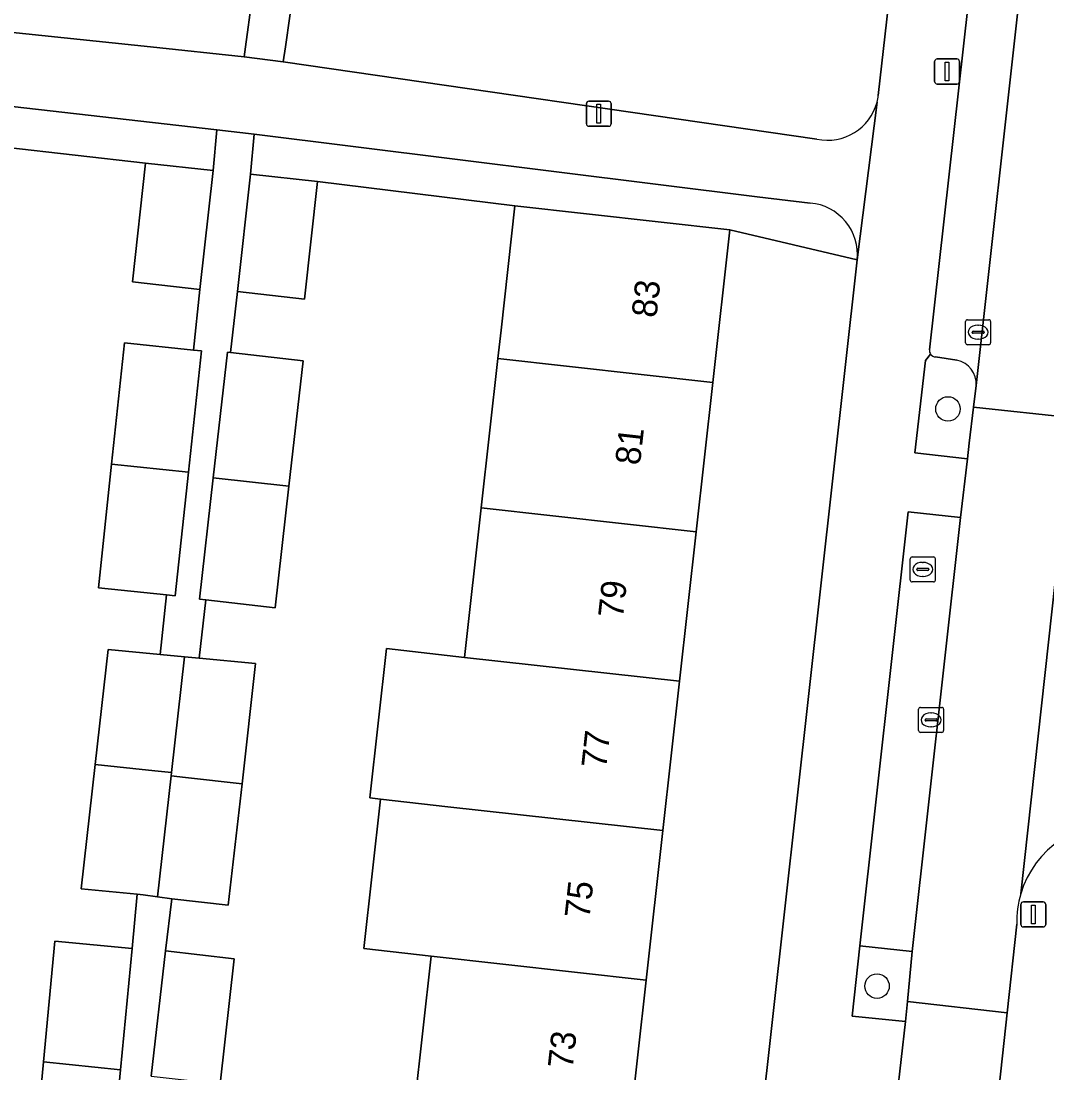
# Model space of a CAD drawing. Extents: x 161928 to 163071, y 386474 to 387428.
# Drawn here: x 162256.1 to 162297.05, y 386959.03 to 387001.03 of the extents above; entities that cross this region are included whole.
import ezdxf

# ---------------------------------------------------------------- set-up
doc = ezdxf.new("R2010")
doc.units = 0
for name, color, linetype in [('IMGEO_Berm_groen', 7, 'Continuous'), ('IMGEO_Boom', 7, 'Continuous'), ('IMGEO_Erf', 7, 'Continuous'), ('IMGEO_Groenvoorziening', 7, 'Continuous'), ('IMGEO_Haag', 7, 'Continuous'), ('IMGEO_Kolk', 7, 'Continuous'), ('IMGEO_Lichtmast', 7, 'Continuous'), ('IMGEO_Pand', 7, 'Continuous'), ('IMGEO_Pand_nummerreeks', 7, 'Continuous'), ('IMGEO_Parkeervlak_open', 7, 'Continuous'), ('IMGEO_Rijbaan_lokaal_open', 7, 'Continuous'), ('IMGEO_Rioolput', 7, 'Continuous'), ('IMGEO_Verkeerseiland_groen', 7, 'Continuous'), ('IMGEO_Voetpad_open', 7, 'Continuous')]:
    doc.layers.add(name, color=color, linetype=linetype)

msp = doc.modelspace()

# ---------------------------------------------------------------- linework, layer by layer
at = {"layer": 'IMGEO_Berm_groen'}
msp.add_lwpolyline([(162295.85, 386964.979), (162295.462, 386961.436), (162295.08, 386957.884), (162297.642, 386957.598), (162295.617, 386939.703), (162293.056, 386940.001), (162285.144, 386869.204), (162287.724, 386868.941), (162285.731, 386851.066), (162283.151, 386851.378), (162282.158, 386842.431)], dxfattribs=at)
for centre, radius, start, end in [((162299.735, 386965.088), 3.887, 82.8507, 163.6717), ((162299.707, 386965.093), 3.859, 163.6172, 181.6871)]:
    msp.add_arc(centre, radius, start, end, dxfattribs=at)
at = {"layer": 'IMGEO_Boom'}
for centre in [(162293.101, 386985.544), (162290.27, 386962.499)]:
    msp.add_circle(centre, 0.489, dxfattribs=at)
at = {"layer": 'IMGEO_Erf'}
for points in [[(162256.53, 386954.503), (162257.001, 386959.482), (162257.456, 386964.298), (162260.531, 386964.007), (162260.735, 386966.172), (162258.5, 386966.383), (162259.061, 386971.345), (162259.579, 386975.936), (162261.657, 386975.739), (162261.911, 386978.117), (162259.188, 386978.408), (162259.715, 386983.343), (162260.233, 386988.19), (162262.984, 386987.896), (162263.242, 386990.316), (162260.546, 386990.616), (162261.075, 386995.359), (162252.632, 386996.309)], [(162271.81, 386957.737), (162272.475, 386963.7), (162269.789, 386963.999), (162270.454, 386969.964), (162270.02, 386970.012), (162270.685, 386975.975), (162273.806, 386975.627), (162274.471, 386981.59), (162275.137, 386987.553), (162275.263, 386988.686), (162275.817, 386993.655), (162267.935, 386994.621), (162267.412, 386989.93), (162264.743, 386990.228), (162264.466, 386987.798), (162267.363, 386987.468), (162266.793, 386982.457), (162266.241, 386977.609), (162263.474, 386977.924), (162263.208, 386975.592), (162265.465, 386975.379), (162264.922, 386970.58), (162264.375, 386965.733), (162262.115, 386965.991), (162261.862, 386963.903), (162264.614, 386963.59), (162264.046, 386958.603)], [(162284.162, 386943.854), (162289.479, 386991.501), (162284.393, 386992.698), (162283.712, 386986.597), (162283.047, 386980.634), (162282.382, 386974.671), (162281.717, 386968.708), (162281.051, 386962.744), (162280.386, 386956.781)]]:
    msp.add_lwpolyline(points, dxfattribs=at)
at = {"layer": 'IMGEO_Groenvoorziening'}
for points in [[(162290.321, 386998.054), (162293.618, 387027.136)], [(162271.979, 387024.574), (162287.783, 387022.808), (162285.849, 387005.499), (162277.625, 387006.418), (162277.472, 387005.048), (162268.663, 387006.033), (162267.521, 387006.143), (162266.654, 387000), (162266.57, 386999.408), (162287.87, 386996.318)], [(162287.605, 386993.764), (162285.485, 386994.016), (162265.402, 386996.516), (162265.266, 386994.918), (162267.935, 386994.621), (162275.817, 386993.655), (162284.393, 386992.698), (162289.479, 386991.501)]]:
    msp.add_lwpolyline(points, dxfattribs=at)
for points in [[(162261.271, 387000), (162265.004, 386999.609), (162265.057, 387000), (162266.075, 387007.463), (162261.265, 387007.999), (162261.154, 387006.944), (162254.923, 387007.632), (162251.426, 387008.018), (162250.663, 387001.111)], [(162244.529, 386998.894), (162244.309, 386998.909), (162244.088, 386998.905), (162243.868, 386998.881), (162243.651, 386998.837), (162243.439, 386998.774), (162243.234, 386998.693), (162243.037, 386998.593), (162242.849, 386998.476), (162242.672, 386998.343), (162242.509, 386998.195), (162242.359, 386998.032), (162242.224, 386997.857), (162242.105, 386997.671), (162242.007, 386997.482), (162244.537, 386997.166), (162252.632, 386996.309), (162261.075, 386995.359), (162263.772, 386995.059), (162263.922, 386996.685)], [(162291.669, 386963.876), (162289.586, 386964.107), (162289.278, 386961.295), (162291.401, 386961.084), (162291.491, 386961.884)]]:
    msp.add_lwpolyline(points, close=True, dxfattribs=at)
for centre, radius, start, end in [((162288.298, 386998.312), 2.039, 257.8831, 345.3825), ((162288.207, 386998.332), 2.133, 345.471, 352.5099), ((162287.432, 386991.713), 2.058, 354.0769, 85.1797)]:
    msp.add_arc(centre, radius, start, end, dxfattribs=at)
at = {"layer": 'IMGEO_Haag'}
for points in [[(162244.529, 386998.894), (162244.309, 386998.909), (162244.088, 386998.905), (162243.868, 386998.881), (162243.651, 386998.837), (162243.439, 386998.774), (162243.234, 386998.693), (162243.037, 386998.593), (162242.849, 386998.476), (162242.672, 386998.343), (162242.509, 386998.195), (162242.359, 386998.032), (162242.224, 386997.857), (162242.105, 386997.671), (162242.007, 386997.482), (162244.537, 386997.166), (162252.632, 386996.309), (162261.075, 386995.359), (162263.772, 386995.059), (162263.922, 386996.685)], [(162291.669, 386963.876), (162289.586, 386964.107), (162289.278, 386961.295), (162291.401, 386961.084), (162291.491, 386961.884)]]:
    msp.add_lwpolyline(points, close=True, dxfattribs=at)
msp.add_lwpolyline([(162287.605, 386993.764), (162285.485, 386994.016), (162265.402, 386996.516), (162265.266, 386994.918), (162267.935, 386994.621), (162275.817, 386993.655), (162284.393, 386992.698), (162289.479, 386991.501)], dxfattribs=at)
msp.add_arc((162287.432, 386991.713), 2.058, 354.0769, 85.1797, dxfattribs=at)
at = {"layer": 'IMGEO_Kolk'}
for p, q in [((162293.804, 386988.182), (162293.804, 386989.034)), ((162293.879, 386989.108), (162294.731, 386989.108)), ((162294.805, 386989.034), (162294.805, 386988.182)), ((162294.063, 386988.602), (162294.063, 386988.614)), ((162294.501, 386988.565), (162294.103, 386988.565)), ((162294.106, 386988.651), (162294.504, 386988.651)), ((162294.292, 386988.888), (162294.317, 386988.888)), ((162294.547, 386988.614), (162294.547, 386988.602)), ((162294.315, 386988.328), (162294.29, 386988.328)), ((162294.731, 386988.108), (162293.879, 386988.108)), ((162291.927, 386972.704), (162291.927, 386973.556)), ((162292.002, 386973.63), (162292.854, 386973.63)), ((162292.928, 386973.556), (162292.928, 386972.704)), ((162292.186, 386973.124), (162292.186, 386973.136)), ((162292.624, 386973.087), (162292.226, 386973.087)), ((162292.229, 386973.173), (162292.627, 386973.173)), ((162292.415, 386973.41), (162292.44, 386973.41)), ((162292.67, 386973.136), (162292.67, 386973.124)), ((162292.854, 386972.63), (162292.002, 386972.63)), ((162292.438, 386972.85), (162292.413, 386972.85))]:
    msp.add_line(p, q, dxfattribs=at)
for points in [[(162293.804, 386988.182), (162293.804, 386989.034)], [(162293.879, 386989.108), (162294.731, 386989.108)], [(162294.805, 386989.034), (162294.805, 386988.182)], [(162294.731, 386988.108), (162293.879, 386988.108)], [(162291.927, 386972.704), (162291.927, 386973.556)], [(162292.002, 386973.63), (162292.854, 386973.63)], [(162292.928, 386973.556), (162292.928, 386972.704)], [(162292.854, 386972.63), (162292.002, 386972.63)]]:
    msp.add_lwpolyline(points, dxfattribs=at)
for centre, radius, start, end in [((162293.881, 386989.032), 0.0765, 91.552, 178.448), ((162293.881, 386989.032), 0.0765, 91.552, 178.448), ((162294.729, 386989.032), 0.0765, 1.552, 88.448), ((162294.729, 386989.032), 0.0765, 1.552, 88.448), ((162294.103, 386988.611), 0.0403, 85.8775, 175.7526), ((162294.1, 386988.601), 0.0366, 178.938, 274.7102), ((162294.504, 386988.608), 0.043, 264.8664, 352.4533), ((162294.508, 386988.613), 0.0386, 1.7309, 96.639), ((162293.881, 386988.184), 0.0765, 181.552, 268.448), ((162293.881, 386988.184), 0.0765, 181.552, 268.448), ((162294.729, 386988.184), 0.0765, 271.552, 358.448), ((162294.729, 386988.184), 0.0765, 271.552, 358.448), ((162292.004, 386973.554), 0.0765, 91.552, 178.448), ((162292.004, 386973.554), 0.0765, 91.552, 178.448), ((162292.852, 386973.554), 0.0765, 1.552, 88.448), ((162292.852, 386973.554), 0.0765, 1.552, 88.448), ((162292.226, 386973.133), 0.0403, 85.8775, 175.7526), ((162292.223, 386973.123), 0.0366, 178.938, 274.7102), ((162292.627, 386973.13), 0.043, 264.8664, 352.4533), ((162292.631, 386973.135), 0.0386, 1.7309, 96.639), ((162292.004, 386972.706), 0.0765, 181.552, 268.448), ((162292.004, 386972.706), 0.0765, 181.552, 268.448), ((162292.852, 386972.706), 0.0765, 271.552, 358.448), ((162292.852, 386972.706), 0.0765, 271.552, 358.448)]:
    msp.add_arc(centre, radius, start, end, dxfattribs=at)
for centre, major_axis, ratio, start_param, end_param in [((162294.291, 386988.608), (-0.387, 0.002), 0.722429, 4.712389, 7.853982), ((162294.316, 386988.608), (-0.39, 0.002), 0.717154, 1.570796, 4.712389), ((162292.414, 386973.13), (-0.387, 0.002), 0.722429, 4.712389, 7.853982), ((162292.439, 386973.13), (-0.39, 0.002), 0.717154, 1.570796, 4.712389)]:
    msp.add_ellipse(centre, major_axis=major_axis, ratio=ratio, start_param=start_param, end_param=end_param, dxfattribs=at)
at = {"layer": 'IMGEO_Lichtmast'}
for p, q in [((162292.668, 386999.516), (162293.458, 386999.516)), ((162293.458, 386999.516), (162292.668, 386999.516)), ((162292.568, 386998.616), (162292.568, 386999.416)), ((162292.568, 386999.416), (162292.568, 386998.616)), ((162293.558, 386999.416), (162293.558, 386998.616)), ((162293.558, 386998.616), (162293.558, 386999.416)), ((162293.458, 386998.516), (162292.668, 386998.516)), ((162292.668, 386998.516), (162293.458, 386998.516)), ((162278.766, 386997.833), (162279.556, 386997.833)), ((162279.556, 386997.833), (162278.766, 386997.833)), ((162278.666, 386996.933), (162278.666, 386997.733)), ((162278.666, 386997.733), (162278.666, 386996.933)), ((162279.656, 386997.733), (162279.656, 386996.933)), ((162279.656, 386996.933), (162279.656, 386997.733)), ((162279.556, 386996.833), (162278.766, 386996.833)), ((162278.766, 386996.833), (162279.556, 386996.833)), ((162296.013, 386964.962), (162296.013, 386965.762)), ((162296.013, 386965.762), (162296.013, 386964.962)), ((162296.113, 386965.862), (162296.903, 386965.862)), ((162296.903, 386965.862), (162296.113, 386965.862)), ((162297.003, 386965.762), (162297.003, 386964.962)), ((162297.003, 386964.962), (162297.003, 386965.762)), ((162296.903, 386964.862), (162296.113, 386964.862)), ((162296.113, 386964.862), (162296.903, 386964.862))]:
    msp.add_line(p, q, dxfattribs=at)
for points in [[(162292.988, 386999.391), (162293.138, 386999.391), (162293.138, 386998.641), (162292.988, 386998.641), (162292.988, 386999.391)], [(162279.086, 386997.708), (162279.236, 386997.708), (162279.236, 386996.958), (162279.086, 386996.958), (162279.086, 386997.708)], [(162296.433, 386965.737), (162296.583, 386965.737), (162296.583, 386964.987), (162296.433, 386964.987), (162296.433, 386965.737)]]:
    msp.add_lwpolyline(points, dxfattribs=at)
for centre, start, end in [((162292.668, 386999.416), 90, 180), ((162292.668, 386999.416), 90, 180), ((162293.458, 386999.416), 0, 90), ((162293.458, 386999.416), 360, 90), ((162292.668, 386998.616), 180, 270), ((162292.668, 386998.616), 180, 270), ((162293.458, 386998.616), 270, 0), ((162293.458, 386998.616), 270, 0), ((162278.766, 386997.733), 90, 180), ((162278.766, 386997.733), 90, 180), ((162279.556, 386997.733), 0, 90), ((162279.556, 386997.733), 360, 90), ((162278.766, 386996.933), 180, 270), ((162278.766, 386996.933), 180, 270), ((162279.556, 386996.933), 270, 0), ((162279.556, 386996.933), 270, 0), ((162296.113, 386965.762), 90, 180), ((162296.113, 386965.762), 90, 180), ((162296.903, 386965.762), 0, 90), ((162296.903, 386965.762), 360, 90), ((162296.113, 386964.962), 180, 270), ((162296.113, 386964.962), 180, 270), ((162296.903, 386964.962), 270, 0), ((162296.903, 386964.962), 270, 0)]:
    msp.add_arc(centre, 0.1, start, end, dxfattribs=at)
at = {"layer": 'IMGEO_Pand'}
for points in [[(162260.546, 386990.616), (162263.242, 386990.316), (162263.772, 386995.059), (162261.075, 386995.359)], [(162264.743, 386990.228), (162267.412, 386989.93), (162267.935, 386994.621), (162265.266, 386994.918)], [(162283.712, 386986.597), (162284.393, 386992.698), (162275.817, 386993.655), (162275.263, 386988.686), (162275.137, 386987.553)], [(162263.304, 386987.862), (162262.984, 386987.896), (162260.233, 386988.19), (162259.715, 386983.343), (162262.786, 386983.018)], [(162267.363, 386987.468), (162264.466, 386987.798), (162264.345, 386987.812), (162263.774, 386982.794), (162266.793, 386982.457)], [(162275.137, 386987.553), (162274.471, 386981.59), (162283.047, 386980.634), (162283.712, 386986.597)], [(162262.786, 386983.018), (162259.715, 386983.343), (162259.188, 386978.408), (162261.911, 386978.117), (162262.259, 386978.08)], [(162266.793, 386982.457), (162263.774, 386982.794), (162263.223, 386977.953), (162263.474, 386977.924), (162266.241, 386977.609)], [(162282.382, 386974.671), (162283.047, 386980.634), (162274.471, 386981.59), (162273.806, 386975.627)], [(162282.382, 386974.671), (162273.806, 386975.627), (162270.685, 386975.975), (162270.02, 386970.012), (162270.454, 386969.964), (162273.141, 386969.664), (162281.717, 386968.708)], [(162262.631, 386975.647), (162261.657, 386975.739), (162259.579, 386975.936), (162259.061, 386971.345), (162261.446, 386971.093), (162262.109, 386971.023)], [(162263.208, 386975.592), (162262.631, 386975.647), (162262.109, 386971.023), (162262.094, 386970.896), (162262.666, 386970.832), (162264.922, 386970.58), (162265.465, 386975.379)], [(162262.094, 386970.896), (162262.109, 386971.023), (162261.446, 386971.093), (162259.061, 386971.345), (162258.5, 386966.383), (162260.735, 386966.172), (162260.979, 386966.149), (162261.549, 386966.07)], [(162264.922, 386970.58), (162262.666, 386970.832), (162262.094, 386970.896), (162261.549, 386966.07), (162262.115, 386965.991), (162264.375, 386965.733)], [(162281.717, 386968.708), (162273.141, 386969.664), (162270.454, 386969.964), (162269.789, 386963.999), (162272.475, 386963.7), (162281.051, 386962.744)], [(162260.531, 386964.007), (162257.456, 386964.298), (162257.001, 386959.482), (162260.072, 386959.157)], [(162264.614, 386963.59), (162261.862, 386963.903), (162261.293, 386958.909), (162264.046, 386958.603)], [(162272.475, 386963.7), (162271.81, 386957.737), (162280.386, 386956.781), (162281.051, 386962.744)], [(162260.072, 386959.157), (162257.001, 386959.482), (162256.53, 386954.503), (162259.223, 386954.249), (162259.605, 386954.213)]]:
    msp.add_lwpolyline(points, close=True, dxfattribs=at)
at = {"layer": 'IMGEO_Parkeervlak_open'}
for points in [[(162294.227, 386986.475), (162295.968, 387002.165), (162298.15, 387021.823)], [(162296.049, 387020.839), (162292.361, 386987.901)], [(162292.605, 386987.62), (162293.462, 386987.498)]]:
    msp.add_lwpolyline(points, dxfattribs=at)
msp.add_lwpolyline([(162291.669, 386963.876), (162293.606, 386981.211), (162291.518, 386981.436), (162289.586, 386964.107)], close=True, dxfattribs=at)
for centre, radius, start, end in [((162292.627, 386987.882), 0.267, 175.9461, 214.7908), ((162292.623, 386987.884), 0.264, 215.5395, 266.1046), ((162293.251, 386986.543), 0.978, 356.0254, 77.5529)]:
    msp.add_arc(centre, radius, start, end, dxfattribs=at)
at = {"layer": 'IMGEO_Rijbaan_lokaal_open'}
for points in [[(162298.5, 387024.808), (162298.15, 387021.823), (162295.968, 387002.165), (162294.227, 386986.475), (162294.124, 386985.61), (162298.102, 386985.188), (162299.988, 387002.128), (162301.966, 387020.029), (162309.685, 387088.77), (162311.81, 387107.808), (162314.145, 387128.5)], [(162297.521, 386979.992), (162297.64, 386981.057), (162297.872, 386983.131), (162298.102, 386985.188), (162294.124, 386985.61), (162293.953, 386984.174), (162293.88, 386983.557), (162293.606, 386981.211), (162291.669, 386963.876), (162291.491, 386961.884), (162295.462, 386961.436), (162295.85, 386964.979)], [(162297.521, 386979.992), (162296.005, 386966.181)], [(162296.005, 386966.181), (162297.521, 386979.992)]]:
    msp.add_lwpolyline(points, dxfattribs=at)
for centre, radius, start, end in [((162299.735, 386965.088), 3.887, 82.8507, 163.6717), ((162299.707, 386965.093), 3.859, 163.6172, 181.6871)]:
    msp.add_arc(centre, radius, start, end, dxfattribs=at)
at = {"layer": 'IMGEO_Rioolput'}
for p, q in [((162291.596, 386978.712), (162291.596, 386979.564)), ((162291.671, 386979.638), (162292.523, 386979.638)), ((162292.084, 386979.418), (162292.109, 386979.418)), ((162292.597, 386979.564), (162292.597, 386978.712)), ((162291.855, 386979.132), (162291.855, 386979.144)), ((162292.293, 386979.095), (162291.895, 386979.095)), ((162291.898, 386979.181), (162292.296, 386979.181)), ((162292.339, 386979.144), (162292.339, 386979.132)), ((162292.523, 386978.638), (162291.671, 386978.638)), ((162292.107, 386978.858), (162292.082, 386978.858))]:
    msp.add_line(p, q, dxfattribs=at)
for points in [[(162291.596, 386978.712), (162291.596, 386979.564)], [(162291.671, 386979.638), (162292.523, 386979.638)], [(162292.597, 386979.564), (162292.597, 386978.712)], [(162292.523, 386978.638), (162291.671, 386978.638)]]:
    msp.add_lwpolyline(points, dxfattribs=at)
for centre, radius, start, end in [((162291.673, 386979.562), 0.0765, 91.552, 178.448), ((162291.673, 386979.562), 0.0765, 91.552, 178.448), ((162292.521, 386979.562), 0.0765, 1.552, 88.448), ((162292.521, 386979.562), 0.0765, 1.552, 88.448), ((162291.895, 386979.141), 0.0403, 85.8775, 175.7526), ((162291.892, 386979.131), 0.0366, 178.938, 274.7102), ((162292.296, 386979.138), 0.043, 264.8664, 352.4533), ((162292.3, 386979.143), 0.0386, 1.7309, 96.639), ((162291.673, 386978.714), 0.0765, 181.552, 268.448), ((162291.673, 386978.714), 0.0765, 181.552, 268.448), ((162292.521, 386978.714), 0.0765, 271.552, 358.448), ((162292.521, 386978.714), 0.0765, 271.552, 358.448)]:
    msp.add_arc(centre, radius, start, end, dxfattribs=at)
for centre, major_axis, ratio, start_param, end_param in [((162292.083, 386979.138), (-0.387, 0.002), 0.722429, 4.712389, 7.853982), ((162292.108, 386979.138), (-0.39, 0.002), 0.717154, 1.570796, 4.712389)]:
    msp.add_ellipse(centre, major_axis=major_axis, ratio=ratio, start_param=start_param, end_param=end_param, dxfattribs=at)
at = {"layer": 'IMGEO_Verkeerseiland_groen'}
for points in [[(162292.408, 386987.73), (162292.2, 386987.482), (162291.78, 386983.788), (162293.88, 386983.557), (162293.953, 386984.174), (162294.124, 386985.61)], [(162293.462, 386987.498), (162292.605, 386987.62)], [(162294.124, 386985.61), (162294.227, 386986.475)]]:
    msp.add_lwpolyline(points, dxfattribs=at)
for centre, radius, start, end in [((162292.623, 386987.884), 0.264, 215.5395, 266.1046), ((162293.251, 386986.543), 0.978, 356.0254, 77.5529)]:
    msp.add_arc(centre, radius, start, end, dxfattribs=at)
at = {"layer": 'IMGEO_Voetpad_open'}
for points in [[(162293.618, 387027.136), (162290.321, 386998.054)], [(162292.361, 386987.901), (162296.049, 387020.839)], [(162287.87, 386996.318), (162266.57, 386999.408), (162265.004, 386999.609), (162261.271, 387000), (162250.663, 387001.111), (162249.668, 387001.212), (162231.748, 387003.246), (162199.167, 387006.944)], [(162238.713, 386997.785), (162242.007, 386997.482), (162242.105, 386997.671), (162242.224, 386997.857), (162242.359, 386998.032), (162242.509, 386998.195), (162242.672, 386998.343), (162242.849, 386998.476), (162243.037, 386998.593), (162243.234, 386998.693), (162243.439, 386998.774), (162243.651, 386998.837), (162243.868, 386998.881), (162244.088, 386998.905), (162244.309, 386998.909), (162244.529, 386998.894), (162263.922, 386996.685), (162265.402, 386996.516), (162285.485, 386994.016), (162287.605, 386993.764)], [(162290.271, 386997.797), (162289.479, 386991.501), (162284.162, 386943.854), (162284.027, 386942.646), (162283.118, 386934.5)], [(162289.479, 386991.501), (162290.271, 386997.797)], [(162291.062, 386958.054), (162291.401, 386961.084), (162289.278, 386961.295), (162289.586, 386964.107), (162291.518, 386981.436), (162293.606, 386981.211), (162293.88, 386983.557), (162291.78, 386983.788), (162292.2, 386987.482), (162292.408, 386987.73)], [(162261.293, 386958.909), (162261.862, 386963.903), (162262.115, 386965.991), (162261.549, 386966.07), (162260.979, 386966.149), (162260.735, 386966.172), (162260.531, 386964.007), (162260.072, 386959.157), (162259.605, 386954.213)], [(162282.158, 386842.431), (162283.151, 386851.378), (162285.144, 386869.204), (162293.056, 386940.001), (162295.08, 386957.884), (162295.462, 386961.436), (162291.491, 386961.884), (162291.401, 386961.084), (162291.062, 386958.054), (162288.606, 386935.712), (162288.483, 386934.595)]]:
    msp.add_lwpolyline(points, dxfattribs=at)
for points in [[(162266.57, 386999.408), (162266.654, 387000), (162267.521, 387006.143), (162268.663, 387006.033), (162269.648, 387014.855), (162270.857, 387014.719), (162271.046, 387016.413), (162267.077, 387016.83), (162266.747, 387014.304), (162261.973, 387014.754), (162261.835, 387013.435), (162261.495, 387010.19), (162261.265, 387007.999), (162266.075, 387007.463), (162265.057, 387000), (162265.004, 386999.609)], [(162264.345, 386987.812), (162264.466, 386987.798), (162264.743, 386990.228), (162265.266, 386994.918), (162265.402, 386996.516), (162263.922, 386996.685), (162263.772, 386995.059), (162263.242, 386990.316), (162262.984, 386987.896), (162263.304, 386987.862), (162262.786, 386983.018), (162262.259, 386978.08), (162261.911, 386978.117), (162261.657, 386975.739), (162262.631, 386975.647), (162263.208, 386975.592), (162263.474, 386977.924), (162263.223, 386977.953), (162263.774, 386982.794)]]:
    msp.add_lwpolyline(points, close=True, dxfattribs=at)
for centre, radius, start, end in [((162288.298, 386998.312), 2.039, 257.8831, 345.3825), ((162288.207, 386998.332), 2.133, 345.471, 352.5099), ((162287.432, 386991.713), 2.058, 354.0769, 85.1797), ((162292.627, 386987.882), 0.267, 175.9461, 214.7908)]:
    msp.add_arc(centre, radius, start, end, dxfattribs=at)

# ---------------------------------------------------------------- texts
at = {"layer": 'IMGEO_Pand_nummerreeks'}
for s, rotation, p in [('83', 83.6341, (162281.462, 386989.158)), ('81', 83.6341, (162280.805, 386983.272)), ('79', 83.6341, (162280.124, 386977.162)), ('77', 83.6346, (162279.456, 386971.164)), ('75', 83.6346, (162278.787, 386965.166)), ('73', 83.6341, (162278.117, 386959.17))]:
    msp.add_text(s, height=1, rotation=rotation, dxfattribs=at).set_placement(p)

doc.saveas('drawing.dxf')
